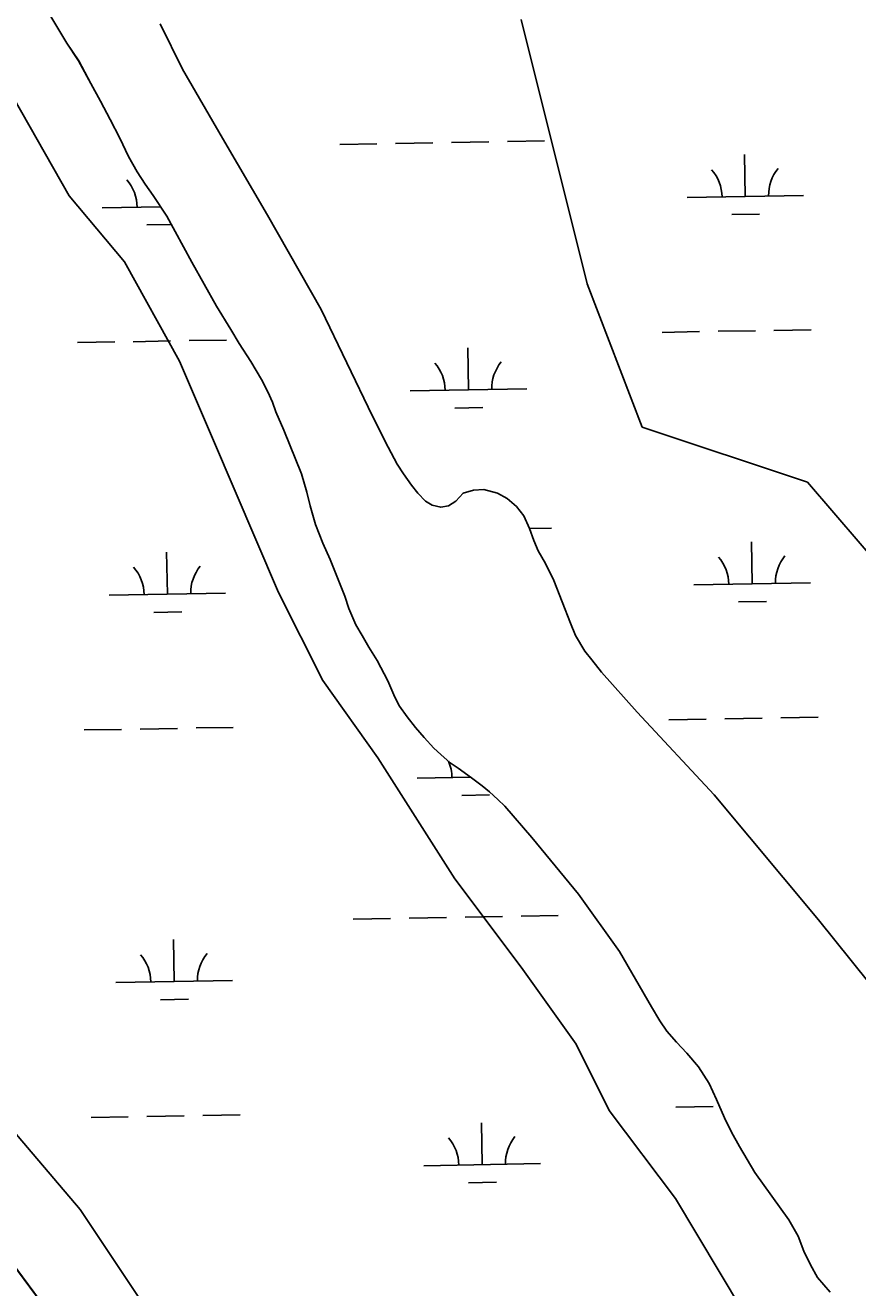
# Model space of a CAD drawing. Extents: x 3903937 to 3942190, y 260677 to 286651.
# Drawn here: x 3927635 to 3928349, y 268970 to 270054 of the extents above; entities that cross this region are included whole.
import ezdxf

# ---------------------------------------------------------------- set-up
doc = ezdxf.new("R2010")
doc.units = 0
for name, color, linetype in [('V-SITE-VEGE', 7, 'Continuous'), ('V-TOPO-SHOR', 7, 'Continuous'), ('V-WETL-SWMP', 7, 'Continuous')]:
    doc.layers.add(name, color=color, linetype=linetype)

msp = doc.modelspace()

# ---------------------------------------------------------------- linework, layer by layer
at = {"layer": 'V-SITE-VEGE'}
for p, q in [((3928117.3, 269832.1), (3928060.6, 270059.2)), ((3928164.6, 269709.1), (3928117.3, 269832.1)), ((3928306.5, 269661.8), (3928164.6, 269709.1)), ((3928419.9, 269529.3), (3928306.5, 269661.8))]:
    msp.add_line(p, q, dxfattribs=at)
for points in [[(3927483.7, 270153.8), (3927597.2, 270040.3), (3927672.8, 269907.8), (3927720.1, 269851), (3927767.4, 269765.9), (3927795.8, 269699.7), (3927852.5, 269567.2), (3927890.3, 269491.5), (3927937.6, 269425.3), (3928003.8, 269321.2), (3928060.6, 269245.5), (3928107.9, 269179.2), (3928136.2, 269122.5), (3928193, 269046.8), (3928249.7, 268952.2)], [(3927871.4, 268753.5), (3927682.3, 269037.3), (3927360.7, 269415.8), (3927313.4, 269567.2), (3927304, 269624), (3927322.9, 269690.2), (3927322.9, 269756.4), (3927332.4, 269822.7), (3927304, 269870), (3927275.6, 269936.2), (3927228.3, 270030.8), (3927190.5, 270078.1)]]:
    msp.add_lwpolyline(points, dxfattribs=at)
at = {"layer": 'V-TOPO-SHOR'}
for points in [[(3927649.2, 270074.7), (3927670.6, 270038.9), (3927680.9, 270023.5), (3927691.3, 270004.2), (3927699.6, 269989.1), (3927708, 269973.4), (3927716.2, 269957.1), (3927723.8, 269941.4), (3927731, 269928.4), (3927737.9, 269917.6), (3927744.7, 269908.1), (3927756.5, 269890.2), (3927778.1, 269850.9), (3927799.2, 269812.9), (3927811.5, 269793), (3927818.5, 269780.8), (3927828.5, 269765.5), (3927837.7, 269749.9), (3927843.2, 269739.5), (3927847.1, 269730.6), (3927850.2, 269722.3), (3927857.1, 269706.5), (3927872.2, 269668.9), (3927876.7, 269653.3), (3927879.5, 269641.5), (3927884.2, 269625.5), (3927890.5, 269609.5), (3927896.8, 269595.4), (3927909.2, 269563.9), (3927912.8, 269553.3), (3927918.8, 269539.4), (3927924.1, 269530.1), (3927929.9, 269520.2), (3927937.2, 269508.8), (3927946.2, 269491.4), (3927952.3, 269477.2), (3927956.2, 269469.6), (3927962.8, 269460.3), (3927970, 269451.2), (3927977.4, 269442.7), (3927985.7, 269433.6), (3927991.8, 269428.1), (3927999.7, 269421), (3928006.6, 269416.3), (3928018, 269408), (3928027.3, 269401), (3928033.6, 269396.1), (3928040.6, 269389.5), (3928046.5, 269383.6), (3928069.9, 269356.9), (3928109.7, 269308), (3928145.1, 269258.8), (3928172.6, 269211.5), (3928179.7, 269199.4), (3928185.5, 269190.5), (3928194, 269181), (3928202.9, 269171.6), (3928212.8, 269159.8), (3928222, 269145.5), (3928228.2, 269131.9), (3928235.2, 269116), (3928241.1, 269103.9), (3928247.9, 269091.5), (3928261.3, 269069.2), (3928290.2, 269028.4), (3928298.4, 269014.6), (3928303.3, 269001.7), (3928308.8, 268989.8), (3928315, 268979)], [(3927750.7, 270055.4), (3927769.9, 270016.5), (3927804.4, 269957.2), (3927843, 269891.1), (3927888.9, 269810.1), (3927933.1, 269718.5), (3927946.5, 269691.8), (3927954.3, 269677.4), (3927959.7, 269669), (3927966.4, 269659.2), (3927972, 269652.3), (3927978.5, 269645.6), (3927984.3, 269642.1), (3927991.6, 269640.3), (3927998.4, 269641.5), (3928004.7, 269645.6), (3928011, 269652.4), (3928019.6, 269655.1), (3928028.7, 269655.7), (3928040.2, 269652.3), (3928048.7, 269647.9), (3928056.6, 269641), (3928062.8, 269633), (3928067.8, 269622.2), (3928071.5, 269611.7), (3928075.2, 269603), (3928081.5, 269592), (3928088.6, 269577.3)], [(3928088.6, 269577.3), (3928103, 269540.8), (3928107.4, 269530.1), (3928115.4, 269516.8), (3928121.2, 269509.2), (3928129.5, 269498.6), (3928160.2, 269464.4), (3928226.4, 269393.4), (3928315.8, 269286), (3928373.1, 269214.9)], [(3927596, 269028.7), (3927670, 268929.1)]]:
    msp.add_lwpolyline(points, dxfattribs=at)
at = {"layer": 'V-WETL-SWMP'}
for p, q in [((3927649.2, 270074.7), (3927670.6, 270038.9)), ((3927769.9, 270016.5), (3927750.7, 270055.4)), ((3927670.6, 270038.9), (3927680.8, 270023.5)), ((3927680.8, 270023.5), (3927691.3, 270004.2)), ((3927804.4, 269957.2), (3927769.9, 270016.5)), ((3927691.3, 270004.2), (3927699.6, 269989.1)), ((3927699.6, 269989.1), (3927708, 269973.4)), ((3927708, 269973.4), (3927716.2, 269957.1)), ((3927716.2, 269957.1), (3927723.8, 269941.4)), ((3927843, 269891.1), (3927804.4, 269957.2)), ((3927904.9, 269951.9), (3927936.8, 269952.4)), ((3927952.8, 269952.7), (3927984.8, 269953.3)), ((3928000.8, 269953.5), (3928032.8, 269954.1)), ((3928048.8, 269954.4), (3928080.8, 269955)), ((3927723.8, 269941.4), (3927731, 269928.4)), ((3928253, 269907.2), (3928252.4, 269943.2)), ((3927731, 269928.4), (3927737.9, 269917.6)), ((3927737.9, 269917.6), (3927744.7, 269908.1)), ((3927701.2, 269897.5), (3927751.1, 269898.4)), ((3927744.7, 269908.1), (3927756.5, 269890.2)), ((3928203, 269906.4), (3928303, 269908.1)), ((3927756.5, 269890.2), (3927778.1, 269850.9)), ((3927888.9, 269810.1), (3927843, 269891.1)), ((3928241.3, 269891.6), (3928265.3, 269892)), ((3927739.5, 269882.8), (3927760.4, 269883.1)), ((3927778.1, 269850.9), (3927799.2, 269812.9)), ((3927799.2, 269812.9), (3927811.5, 269793)), ((3927933.1, 269718.5), (3927888.9, 269810.1)), ((3927811.5, 269793), (3927818.5, 269780.8)), ((3928181.6, 269790.5), (3928213.6, 269791.1)), ((3928229.6, 269791.4), (3928261.6, 269791.9)), ((3928277.6, 269792.2), (3928309.6, 269792.8)), ((3927679.8, 269781.7), (3927711.8, 269782.3)), ((3927727.8, 269782.5), (3927759.8, 269783.1)), ((3927775.8, 269783.4), (3927807.8, 269783.9)), ((3927818.5, 269780.8), (3927828.5, 269765.5)), ((3928015.4, 269741.2), (3928014.8, 269777.2)), ((3927828.5, 269765.5), (3927837.7, 269749.9)), ((3927837.7, 269749.9), (3927843.2, 269739.5)), ((3927843.2, 269739.5), (3927847.1, 269730.6)), ((3927965.4, 269740.3), (3928065.4, 269742)), ((3927847.1, 269730.6), (3927850.2, 269722.3)), ((3928003.7, 269725.5), (3928027.7, 269725.9)), ((3927850.2, 269722.3), (3927857.1, 269706.5)), ((3927946.5, 269691.8), (3927933.1, 269718.5)), ((3927857.1, 269706.5), (3927872.2, 269668.9)), ((3927954.3, 269677.4), (3927946.5, 269691.8)), ((3927959.7, 269669), (3927954.3, 269677.4)), ((3927872.2, 269668.9), (3927876.7, 269653.3)), ((3927966.4, 269659.2), (3927959.7, 269669)), ((3927972, 269652.3), (3927966.4, 269659.2)), ((3927876.7, 269653.3), (3927879.5, 269641.5)), ((3927978.5, 269645.6), (3927972, 269652.3)), ((3928011, 269652.4), (3928004.7, 269645.6)), ((3928019.6, 269655.1), (3928011, 269652.4)), ((3928028.7, 269655.7), (3928019.6, 269655.1)), ((3928040.2, 269652.3), (3928028.7, 269655.7)), ((3928048.7, 269647.9), (3928040.2, 269652.3)), ((3927879.5, 269641.5), (3927884.2, 269625.5)), ((3927984.3, 269642.1), (3927978.5, 269645.6)), ((3927991.6, 269640.3), (3927984.3, 269642.1)), ((3927998.4, 269641.5), (3927991.6, 269640.3)), ((3928004.7, 269645.6), (3927998.4, 269641.5)), ((3928056.6, 269641), (3928048.7, 269647.9)), ((3928062.8, 269633), (3928056.6, 269641)), ((3928067.8, 269622.2), (3928062.8, 269633)), ((3927884.2, 269625.5), (3927890.5, 269609.5)), ((3928071.5, 269611.7), (3928067.8, 269622.2)), ((3928067.9, 269622), (3928086.7, 269622.3)), ((3927890.5, 269609.5), (3927896.8, 269595.4)), ((3928075.2, 269603), (3928071.5, 269611.7)), ((3928258.9, 269574.6), (3928258.2, 269610.6)), ((3927757, 269565.8), (3927756.4, 269601.8)), ((3927896.8, 269595.4), (3927909.2, 269563.9)), ((3928081.5, 269592), (3928075.2, 269603)), ((3928088.6, 269577.3), (3928081.5, 269592)), ((3928103, 269540.8), (3928088.6, 269577.3)), ((3928208.9, 269573.7), (3928308.9, 269575.5)), ((3927707, 269564.9), (3927807, 269566.7)), ((3927909.2, 269563.9), (3927912.8, 269553.3)), ((3927912.8, 269553.3), (3927918.8, 269539.4)), ((3928247.1, 269559), (3928271.1, 269559.4)), ((3927745.3, 269550.1), (3927769.3, 269550.6)), ((3928107.4, 269530.1), (3928103, 269540.8)), ((3927918.8, 269539.4), (3927924.1, 269530.1)), ((3927924.1, 269530.1), (3927929.9, 269520.2)), ((3928115.4, 269516.8), (3928107.4, 269530.1)), ((3927929.9, 269520.2), (3927937.2, 269508.8)), ((3927937.2, 269508.8), (3927946.2, 269491.4)), ((3928121.2, 269509.2), (3928115.4, 269516.8)), ((3928129.5, 269498.6), (3928121.2, 269509.2)), ((3928160.2, 269464.4), (3928129.5, 269498.6)), ((3927946.2, 269491.4), (3927952.3, 269477.2)), ((3927952.3, 269477.2), (3927956.2, 269469.6)), ((3927956.2, 269469.6), (3927962.8, 269460.3)), ((3928226.4, 269393.4), (3928160.2, 269464.4)), ((3927962.8, 269460.3), (3927970, 269451.2)), ((3928187.5, 269457.9), (3928219.5, 269458.5)), ((3928235.5, 269458.8), (3928267.5, 269459.3)), ((3928283.5, 269459.6), (3928315.5, 269460.2)), ((3927685.7, 269449.1), (3927717.7, 269449.6)), ((3927733.7, 269449.9), (3927765.7, 269450.5)), ((3927781.7, 269450.8), (3927813.6, 269451.3)), ((3927970, 269451.2), (3927977.4, 269442.7)), ((3927977.4, 269442.7), (3927985.7, 269433.6)), ((3927985.7, 269433.6), (3927991.8, 269428.1)), ((3927991.8, 269428.1), (3927999.7, 269421)), ((3927999.7, 269421), (3928006.6, 269416.3)), ((3928006.6, 269416.3), (3928018, 269408)), ((3927971.3, 269407.7), (3928017.3, 269408.5)), ((3928018, 269408), (3928027.3, 269401)), ((3928027.3, 269401), (3928033.6, 269396.1)), ((3928009.6, 269392.9), (3928033.5, 269393.3)), ((3928033.6, 269396.1), (3928040.6, 269389.5)), ((3928040.6, 269389.5), (3928046.5, 269383.6)), ((3928315.8, 269286), (3928226.4, 269393.4)), ((3928046.5, 269383.6), (3928069.9, 269356.9)), ((3928069.9, 269356.9), (3928109.7, 269308)), ((3928109.7, 269308), (3928145.1, 269258.8)), ((3927916.6, 269286.6), (3927948.6, 269287.2)), ((3927964.6, 269287.5), (3927996.6, 269288)), ((3928012.5, 269288.3), (3928044.5, 269288.9)), ((3928060.5, 269289.1), (3928092.5, 269289.7)), ((3928373.1, 269214.9), (3928315.8, 269286)), ((3927762.9, 269233.2), (3927762.3, 269269.2)), ((3928145.1, 269258.8), (3928172.6, 269211.5)), ((3927712.9, 269232.3), (3927812.9, 269234)), ((3927751.2, 269217.5), (3927775.2, 269217.9)), ((3928172.6, 269211.5), (3928179.7, 269199.4)), ((3928179.7, 269199.4), (3928185.5, 269190.5)), ((3928185.5, 269190.5), (3928194, 269181)), ((3928194, 269181), (3928202.9, 269171.6)), ((3928202.9, 269171.6), (3928212.8, 269159.8)), ((3928212.8, 269159.8), (3928222, 269145.5)), ((3928222, 269145.5), (3928228.2, 269131.9)), ((3928228.2, 269131.9), (3928235.2, 269116)), ((3927739.5, 269117.3), (3927771.5, 269117.9)), ((3927787.5, 269118.1), (3927819.5, 269118.7)), ((3928193.4, 269125.3), (3928225.3, 269125.8)), ((3927691.5, 269116.4), (3927723.5, 269117)), ((3928027.1, 269075.9), (3928026.5, 269111.9)), ((3928235.2, 269116), (3928241.1, 269103.9)), ((3928241.1, 269103.9), (3928247.9, 269091.5)), ((3928247.9, 269091.5), (3928261.3, 269069.2)), ((3927977.1, 269075), (3928077.1, 269076.8)), ((3928261.3, 269069.2), (3928290.2, 269028.4)), ((3928015.4, 269060.3), (3928039.4, 269060.7)), ((3927670, 268929.1), (3927596, 269028.7)), ((3928290.2, 269028.4), (3928298.4, 269014.6)), ((3928298.4, 269014.6), (3928303.3, 269001.7)), ((3928303.3, 269001.7), (3928308.8, 268989.8)), ((3928308.8, 268989.8), (3928315, 268979)), ((3928315, 268979), (3928325.9, 268966.3))]:
    msp.add_line(p, q, dxfattribs=at)
for centre, start, end in [((3928197.8, 269906.7), 0.2366, 41.7802), ((3928308.2, 269908.7), 140.2366, 181.7802), ((3927695.9, 269897.9), 0.2366, 41.7802), ((3927960.2, 269740.7), 0.2366, 41.7802), ((3928070.6, 269742.6), 140.2366, 181.7802), ((3928203.6, 269574.1), 0.2366, 41.7802), ((3928314.1, 269576.1), 140.2366, 181.7802), ((3927701.8, 269565.3), 0.2366, 41.7802), ((3927812.3, 269567.2), 140.2366, 181.7802), ((3927966, 269408), 0.2366, 23.905), ((3927707.6, 269232.7), 0.2366, 41.7802), ((3927818.1, 269234.6), 140.2366, 181.7802), ((3927971.9, 269075.4), 0.2366, 41.7802), ((3928082.4, 269077.4), 140.2366, 181.7802)]:
    msp.add_arc(centre, 35.2, start, end, dxfattribs=at)

doc.saveas('drawing.dxf')
